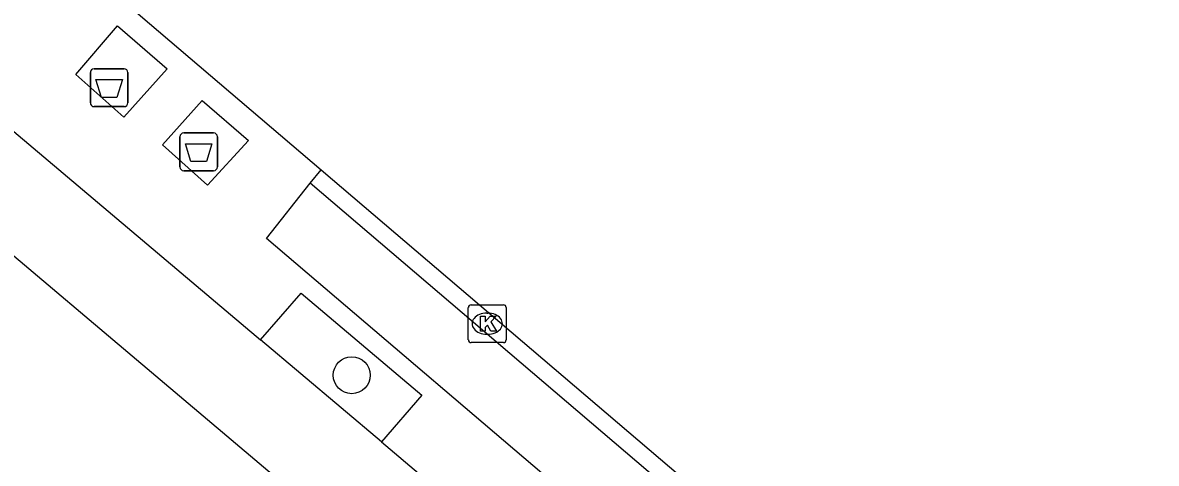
# Model space of a CAD drawing. Extents: x 162347 to 162868, y 381221 to 381813.
# Drawn here: x 162753.52 to 162783.5, y 381600.64 to 381612.3 of the extents above; entities that cross this region are included whole.
import ezdxf

# ---------------------------------------------------------------- set-up
doc = ezdxf.new("R2010")
doc.units = 0
for name, color, linetype in [('IMGEO_Afval_apart_plaats', 7, 'Continuous'), ('IMGEO_Berm_gesloten', 7, 'Continuous'), ('IMGEO_Berm_open', 7, 'Continuous'), ('IMGEO_Boom', 7, 'Continuous'), ('IMGEO_Fietspad_gesloten', 7, 'Continuous'), ('IMGEO_Kolk', 7, 'Continuous'), ('IMGEO_Parkeervlak_open', 7, 'Continuous'), ('IMGEO_Rijbaan_lokaal_gesloten', 7, 'Continuous'), ('IMGEO_Rijbaan_lokaal_open', 7, 'Continuous')]:
    doc.layers.add(name, color=color, linetype=linetype)

msp = doc.modelspace()

# ---------------------------------------------------------------- linework, layer by layer
at = {"layer": 'IMGEO_Afval_apart_plaats'}
for p, q in [((162755.412, 381611.077), (162756.202, 381611.077)), ((162756.202, 381611.077), (162755.412, 381611.077)), ((162755.312, 381610.177), (162755.312, 381610.977)), ((162755.312, 381610.977), (162755.312, 381610.177)), ((162756.302, 381610.977), (162756.302, 381610.177)), ((162756.302, 381610.177), (162756.302, 381610.977)), ((162756.202, 381610.077), (162755.412, 381610.077)), ((162755.412, 381610.077), (162756.202, 381610.077)), ((162757.681, 381608.481), (162757.681, 381609.281)), ((162757.681, 381609.281), (162757.681, 381608.481)), ((162757.781, 381609.381), (162758.571, 381609.381)), ((162758.571, 381609.381), (162757.781, 381609.381)), ((162758.671, 381609.281), (162758.671, 381608.481)), ((162758.671, 381608.481), (162758.671, 381609.281)), ((162758.571, 381608.381), (162757.781, 381608.381)), ((162757.781, 381608.381), (162758.571, 381608.381))]:
    msp.add_line(p, q, dxfattribs=at)
for points in [[(162755.455, 381610.791), (162756.159, 381610.791), (162756.01, 381610.321), (162755.604, 381610.321), (162755.455, 381610.791)], [(162757.824, 381609.095), (162758.528, 381609.095), (162758.379, 381608.625), (162757.973, 381608.625), (162757.824, 381609.095)]]:
    msp.add_lwpolyline(points, dxfattribs=at)
for centre, start, end in [((162755.412, 381610.977), 90, 180), ((162755.412, 381610.977), 90, 180), ((162756.202, 381610.977), 0, 90), ((162756.202, 381610.977), 360, 90), ((162755.412, 381610.177), 180, 270), ((162755.412, 381610.177), 180, 270), ((162756.202, 381610.177), 270, 0), ((162756.202, 381610.177), 270, 0), ((162757.781, 381609.281), 90, 180), ((162757.781, 381609.281), 90, 180), ((162758.571, 381609.281), 0, 90), ((162758.571, 381609.281), 360, 90), ((162757.781, 381608.481), 180, 270), ((162757.781, 381608.481), 180, 270), ((162758.571, 381608.481), 270, 0), ((162758.571, 381608.481), 270, 0)]:
    msp.add_arc(centre, 0.1, start, end, dxfattribs=at)
at = {"layer": 'IMGEO_Berm_gesloten'}
for points in [[(162756.198, 381609.797), (162754.926, 381610.928), (162756.032, 381612.212), (162757.342, 381611.08), (162756.198, 381609.797)], [(162758.413, 381607.996), (162757.224, 381609.067), (162758.265, 381610.243), (162759.492, 381609.178), (162758.413, 381607.996)]]:
    msp.add_lwpolyline(points, dxfattribs=at)
at = {"layer": 'IMGEO_Berm_open'}
msp.add_lwpolyline([(162759.809, 381603.905), (162760.883, 381605.14), (162764.076, 381602.441), (162763.006, 381601.204)], dxfattribs=at)
at = {"layer": 'IMGEO_Boom'}
msp.add_circle((162762.223, 381602.971), 0.489, dxfattribs=at)
at = {"layer": 'IMGEO_Fietspad_gesloten'}
for points in [[(162743.753, 381617.476), (162759.809, 381603.905)], [(162761.023, 381599.578), (162748.438, 381610.212)], [(162763.006, 381601.204), (162759.809, 381603.905)], [(162763.006, 381601.204), (162768.998, 381596.139), (162779.07, 381587.644)]]:
    msp.add_lwpolyline(points, dxfattribs=at)
at = {"layer": 'IMGEO_Kolk'}
for p, q in [((162765.306, 381603.908), (162765.306, 381604.76)), ((162765.381, 381604.834), (162766.233, 381604.834)), ((162766.307, 381604.76), (162766.307, 381603.908)), ((162765.794, 381604.614), (162765.819, 381604.614)), ((162765.817, 381604.054), (162765.792, 381604.054)), ((162766.233, 381603.834), (162765.381, 381603.834))]:
    msp.add_line(p, q, dxfattribs=at)
for points in [[(162765.306, 381603.908), (162765.306, 381604.76)], [(162765.381, 381604.834), (162766.233, 381604.834)], [(162766.307, 381604.76), (162766.307, 381603.908)], [(162765.627, 381604.534), (162765.75, 381604.534), (162765.75, 381604.383), (162765.88, 381604.534), (162766.044, 381604.534), (162765.898, 381604.383), (162766.051, 381604.134), (162765.899, 381604.134), (162765.814, 381604.298), (162765.75, 381604.231), (162765.75, 381604.134), (162765.627, 381604.134), (162765.627, 381604.534)], [(162766.233, 381603.834), (162765.381, 381603.834)]]:
    msp.add_lwpolyline(points, dxfattribs=at)
for centre, start, end in [((162765.383, 381604.758), 91.552, 178.448), ((162765.383, 381604.758), 91.552, 178.448), ((162766.231, 381604.758), 1.552, 88.448), ((162766.231, 381604.758), 1.552, 88.448), ((162765.383, 381603.91), 181.552, 268.448), ((162765.383, 381603.91), 181.552, 268.448), ((162766.231, 381603.91), 271.552, 358.448), ((162766.231, 381603.91), 271.552, 358.448)]:
    msp.add_arc(centre, 0.0765, start, end, dxfattribs=at)
for centre, major_axis, ratio, start_param, end_param in [((162765.793, 381604.334), (-0.387, 0.002), 0.722429, 4.712389, 7.853982), ((162765.818, 381604.334), (-0.39, 0.002), 0.717154, 1.570796, 4.712389)]:
    msp.add_ellipse(centre, major_axis=major_axis, ratio=ratio, start_param=start_param, end_param=end_param, dxfattribs=at)
at = {"layer": 'IMGEO_Parkeervlak_open'}
msp.add_lwpolyline([(162801.035, 381571.562), (162759.969, 381606.584), (162761.128, 381608.048)], dxfattribs=at)
at = {"layer": 'IMGEO_Rijbaan_lokaal_gesloten'}
for points in [[(162754.725, 381614.122), (162761.412, 381608.404)], [(162761.412, 381608.404), (162802.506, 381573.344), (162829.77, 381550.157), (162832.081, 381548.137)]]:
    msp.add_lwpolyline(points, dxfattribs=at)
at = {"layer": 'IMGEO_Rijbaan_lokaal_open'}
for points in [[(162761.128, 381608.048), (162761.412, 381608.404)], [(162802.217, 381572.973), (162761.128, 381608.048)]]:
    msp.add_lwpolyline(points, dxfattribs=at)

doc.saveas('drawing.dxf')
